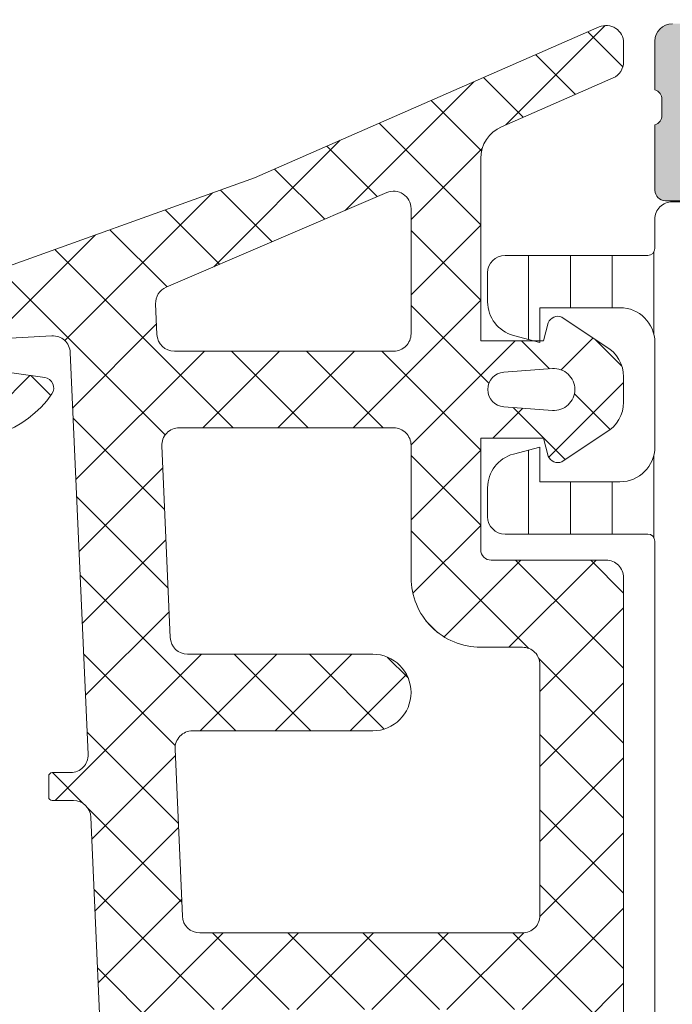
# Model space of a CAD drawing. Header units: millimetres. Extents: x 213386 to 506888, y 183055 to 450952.
# Tile 455 of 656: x 391993 to 392012, y 307921 to 307949. Entities that reach past the tile are written whole.
import ezdxf

# ---------------------------------------------------------------- set-up
doc = ezdxf.new("R2010")
doc.units = ezdxf.units.MM
doc.layers.add('FASÁDA DETAILNÍ', color=255, linetype='Continuous', lineweight=0)

msp = doc.modelspace()

# ---------------------------------------------------------------- hatches: boundary and pattern name
at = {"layer": 'FASÁDA DETAILNÍ'}
h = msp.add_hatch(color=256, dxfattribs=at)
edge = h.paths.add_edge_path()
edge.add_arc((391966.1488604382, 307959.4724513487), 0.5000674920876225, 90.00773245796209, 179.9922675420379)
edge.add_line((391965.6487929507, 307959.4725188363), (391965.6487929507, 307955.4725188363))
edge.add_arc((391966.1488604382, 307955.4725863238), 0.5000674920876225, 180.0077324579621, 269.9922675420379)
edge.add_line((391966.1487929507, 307954.9725188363), (391967.4488417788, 307954.9725188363))
edge.add_arc((391967.44880488, 307955.472555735), 0.5000369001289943, 270.0042279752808, 359.9957720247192)
edge.add_line((391967.9488417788, 307955.4725188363), (391967.9488417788, 307955.9725188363))
edge.add_line((391967.9488417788, 307955.9725188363), (391966.9488417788, 307955.9725188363))
edge.add_line((391966.9488417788, 307955.9725188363), (391966.9488417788, 307957.4725188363))
edge.add_arc((391967.9488048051, 307957.4725558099), 0.9999630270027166, 89.99788148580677, 180.0021185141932, ccw=False)
edge.add_line((391967.9488417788, 307958.4725188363), (391971.9488417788, 307958.4725188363))
edge.add_arc((391971.9487649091, 307957.4724419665), 1.000076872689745, 0.004403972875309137, 89.9955960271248, ccw=False)
edge.add_line((391972.9488417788, 307957.4725188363), (391972.9488417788, 307955.9725188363))
edge.add_line((391972.9488417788, 307955.9725188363), (391971.9488417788, 307955.9725188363))
edge.add_line((391971.9488417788, 307955.9725188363), (391971.9488417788, 307955.4725188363))
edge.add_arc((391972.448784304, 307955.4724613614), 0.4999425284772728, 179.9934131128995, 270.0065868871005)
edge.add_line((391972.4488417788, 307954.9725188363), (391975.2488295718, 307954.9725188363))
edge.add_arc((391975.2488295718, 307955.4725188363), 0.5, 270, 360)
edge.add_line((391975.7488295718, 307955.4725188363), (391975.7488295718, 307955.6725188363))
edge.add_arc((391975.2488295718, 307955.6725188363), 0.5, 0, 90)
edge.add_line((391975.2488295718, 307956.1725188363), (391974.7488295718, 307956.1725188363))
edge.add_arc((391974.7488646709, 307956.6725539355), 0.5000351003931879, 180.0040217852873, 269.99597821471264, ccw=False)
edge.add_line((391974.2488295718, 307956.6725188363), (391974.2488295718, 307957.4725218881))
edge.add_arc((391974.7488461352, 307957.4725053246), 0.5000165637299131, 90.00189796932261, 179.9981020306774, ccw=False)
edge.add_line((391974.7488295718, 307957.9725218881), (392006.0488234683, 307957.9725218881))
edge.add_line((392006.0488234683, 307957.9725218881), (392012.0872810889, 307957.540125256))
edge.add_arc((392012.0488250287, 307956.5409055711), 0.9999594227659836, 0, 87.79599713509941, ccw=False)
edge.add_line((392013.0487844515, 307956.5409055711), (392013.0487844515, 307949.8724533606))
edge.add_arc((392012.5487844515, 307949.8724533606), 0.5, -90, 0, ccw=False)
edge.add_line((392012.5487844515, 307949.3724533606), (392011.6487844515, 307949.3724533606))
edge.add_arc((392011.6487844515, 307948.8724533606), 0.5, 90, 180)
edge.add_line((392011.1487844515, 307948.8724533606), (392011.1487844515, 307947.4724518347))
edge.add_arc((392011.069948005, 307947.2049312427), 0.2788950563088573, -1.1645893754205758, 73.5801235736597, ccw=False)
edge.add_line((392011.3487854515, 307947.1992628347), (392011.3487854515, 307946.7456688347))
edge.add_arc((392011.0699173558, 307946.7400081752), 0.2789255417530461, -73.57540543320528, 1.1628700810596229, ccw=False)
edge.add_line((392011.1487844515, 307946.4724648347), (392011.1487844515, 307944.5924538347))
edge.add_arc((392011.4487844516, 307944.5924538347), 0.3000000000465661, 180, 269.9999999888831)
edge.add_line((392011.4487844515, 307944.2924538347), (392012.4287587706, 307944.2924538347))
edge.add_arc((392012.4287587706, 307944.5924538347), 0.2999999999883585, 270, 360)
edge.add_line((392012.7287587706, 307944.5924538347), (392012.7287587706, 307947.3524518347))
edge.add_arc((392012.8487587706, 307947.3524518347), 0.1199999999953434, 90, 180, ccw=False)
edge.add_line((392012.8487587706, 307947.4724518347), (392017.1487844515, 307947.4724518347))
edge.add_arc((392017.1487844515, 307946.9724518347), 0.5, 0, 90, ccw=False)
edge.add_line((392017.6487844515, 307946.9724518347), (392017.6487844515, 307946.2724518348))
edge.add_line((392017.6487844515, 307946.2724518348), (392016.2672889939, 307943.8796315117))
edge.add_arc((392016.3869042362, 307943.8105716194), 0.1381197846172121, 149.9999999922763, 270)
edge.add_line((392016.3869042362, 307943.6724518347), (392020.1487844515, 307943.6724518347))
edge.add_arc((392020.1487844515, 307941.6724518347), 2, 0, 90, ccw=False)
edge.add_line((392022.1487844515, 307941.6724518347), (392022.1487844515, 307941.104456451))
edge.add_arc((392022.6487844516, 307941.1044564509), 0.5000000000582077, 179.9999999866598, 214.4790717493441)
edge.add_arc((392026.3582830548, 307943.6519297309), 4.999999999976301, 214.4790717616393, 264.6507719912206)
edge.add_arc((392025.9106646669, 307938.8105784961), 0.1381197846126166, 262.2975624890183, 390.0000000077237)
edge.add_line((392026.0302799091, 307938.8796383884), (392024.6487844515, 307941.2724587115))
edge.add_line((392024.6487844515, 307941.2724587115), (392024.6487844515, 307941.9724587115))
edge.add_arc((392025.1487844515, 307941.9724587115), 0.5, 90, 180, ccw=False)
edge.add_line((392025.1487844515, 307942.4724587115), (392029.4488101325, 307942.4724587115))
edge.add_arc((392029.4488101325, 307942.3524587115), 0.1199999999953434, 0, 90.00000002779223, ccw=False)
edge.add_line((392029.5688101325, 307942.3524587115), (392029.5688101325, 307939.5924607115))
edge.add_arc((392029.8688101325, 307939.5924607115), 0.2999999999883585, 180, 270)
edge.add_line((392029.8688101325, 307939.2924607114), (392030.8487844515, 307939.2924607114))
edge.add_arc((392030.8487844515, 307939.5924607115), 0.3000000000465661, 270.0000000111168, 360)
edge.add_line((392031.1487844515, 307939.5924607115), (392031.1487844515, 307941.4724717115))
edge.add_arc((392031.2276515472, 307941.740015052), 0.2789255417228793, 178.8371299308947, 253.57540544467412, ccw=False)
edge.add_line((392030.9487834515, 307941.7456757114), (392030.9487834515, 307942.1992697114))
edge.add_arc((392031.2276208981, 307942.2049381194), 0.2788950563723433, 106.4198764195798, 181.1645893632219, ccw=False)
edge.add_line((392031.1487844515, 307942.4724587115), (392031.1487844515, 307945.4725171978))
edge.add_line((392031.1487844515, 307945.4725171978), (392030.4487120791, 307946.1726200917))
edge.add_line((392030.4487120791, 307946.1726200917), (392029.8487059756, 307946.1726200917))
edge.add_line((392029.8487059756, 307946.1726200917), (392029.8487059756, 307944.5726139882))
edge.add_arc((392029.3486965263, 307944.5726234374), 0.5000094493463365, 270.00108278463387, 359.9989172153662, ccw=False)
edge.add_line((392029.3487059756, 307944.0726139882), (392028.9532778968, 307944.0726139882))
edge.add_arc((392028.9532778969, 307944.5726139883), 0.5000000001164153, 254.9999999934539, 269.9999999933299, ccw=False)
edge.add_line((392028.8238683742, 307944.0896510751), (392027.3899816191, 307944.4738598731))
edge.add_arc((392027.6488006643, 307945.4397856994), 1.00000000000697, 180, 254.9999999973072, ccw=False)
edge.add_line((392026.6488006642, 307945.4397856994), (392026.6488006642, 307951.1726078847))
edge.add_line((392026.6488006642, 307951.1726078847), (392029.8487059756, 307951.1726078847))
edge.add_line((392029.8487059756, 307951.1726078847), (392029.8487059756, 307950.3726200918))
edge.add_line((392029.8487059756, 307950.3726200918), (392030.4487120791, 307950.3726200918))
edge.add_line((392030.4487120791, 307950.3726200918), (392031.1486937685, 307951.5850529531))
edge.add_line((392031.1486937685, 307951.5850529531), (392031.1486937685, 307952.6726078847))
edge.add_line((392031.1486937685, 307952.6726078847), (392016.1487844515, 307952.6726078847))
edge.add_arc((392016.1487844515, 307953.1726078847), 0.5, 180, 270, ccw=False)
edge.add_line((392015.6487844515, 307953.1726078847), (392015.6487844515, 307958.9725188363))
edge.add_arc((392014.6487844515, 307958.9725188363), 1, 0, 90)
edge.add_line((392014.6487844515, 307959.9725188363), (391966.1487929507, 307959.9725188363))
edge = h.paths.add_edge_path(flags=16)
edge.add_line((392025.0488006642, 307950.3726200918), (392025.0488006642, 307945.9726200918))
edge.add_arc((392024.5488006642, 307945.9726200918), 0.5, -90, 0, ccw=False)
edge.add_line((392024.5488006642, 307945.4726200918), (392020.1488006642, 307945.4726200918))
edge.add_arc((392020.1488006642, 307945.9726200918), 0.5, 180, 270, ccw=False)
edge.add_line((392019.6488006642, 307945.9726200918), (392019.6488006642, 307950.3726200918))
edge.add_arc((392020.1488006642, 307950.3726200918), 0.5, 90, 180, ccw=False)
edge.add_line((392020.1488006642, 307950.8726200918), (392024.5488006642, 307950.8726200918))
edge.add_arc((392024.5488006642, 307950.3726200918), 0.5, 0, 90, ccw=False)
h = msp.add_hatch(dxfattribs=at)
h.set_pattern_fill('ANSI37', color=256, scale=0.48, angle=270, style=0)
h.set_pattern_definition([(315, (392006.1487929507, 307934.9725188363), (1.077630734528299, 1.077630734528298), []), (44.99999999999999, (392006.1487929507, 307934.9725188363), (-1.077630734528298, 1.077630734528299), [])])
edge = h.paths.add_edge_path(flags=16)
edge.add_line((392006.8130869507, 307938.3737958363), (392008.2059409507, 307938.2740518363))
edge.add_arc((392008.2487984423, 307938.8725187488), 0.5999995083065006, 265.9039194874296, 360.0000083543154)
edge.add_arc((392008.2487984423, 307938.8725189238), 0.5999995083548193, 359.9999916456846, 454.0960805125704)
edge.add_line((392008.2059409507, 307939.4709858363), (392006.8130869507, 307939.3712418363))
edge.add_arc((392006.8488014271, 307938.8725188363), 0.5000001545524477, 94.09606439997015, 265.9039356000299)
edge = h.paths.add_edge_path(flags=16)
edge.add_arc((392003.6487933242, 307940.4725154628), 0.4999996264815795, 269.9999571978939, 360.0000428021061)
edge.add_line((392004.1487929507, 307940.4725158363), (392004.1487929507, 307944.0662008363))
edge.add_arc((392003.6487926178, 307944.0662008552), 0.5000003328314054, 359.9999978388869, 473.2180266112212)
edge.add_line((392003.4516769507, 307944.5257068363), (391997.1205749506, 307941.8098288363))
edge.add_arc((391997.3176908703, 307941.3503234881), 0.4999998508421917, 113.2180817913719, 182.5001106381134)
edge.add_line((391996.8181669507, 307941.3285128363), (391996.8564929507, 307940.4507058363))
edge.add_arc((391997.3560165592, 307940.4725153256), 0.4999994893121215, 182.499979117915, 270.0000448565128)
edge.add_line((391997.3560169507, 307939.9725158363), (392003.6487929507, 307939.9725158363))
edge = h.paths.add_edge_path(flags=16)
edge.add_line((391998.2406309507, 307914.9185968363), (392007.1374839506, 307910.7699268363))
edge.add_arc((392007.3487930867, 307911.2230805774), 0.4999998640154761, 244.9999920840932, 360.0000296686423)
edge.add_line((392007.8487929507, 307911.2230808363), (392007.8487929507, 307920.5725158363))
edge.add_arc((392007.3487933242, 307920.5725162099), 0.4999996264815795, 359.9999571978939, 450.0000428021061)
edge.add_line((392007.3487929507, 307921.0725158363), (391998.2248699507, 307921.0725158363))
edge.add_arc((391998.224870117, 307920.5725157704), 0.5000000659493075, 90.00001906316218, 182.5000272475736)
edge.add_line((391997.7253459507, 307920.5507058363), (391997.9524159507, 307915.3499418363))
edge.add_arc((391998.4519413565, 307915.3717515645), 0.5000012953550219, 182.4999974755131, 244.9999080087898)
edge = h.paths.add_edge_path(flags=16)
edge.add_arc((392007.3487933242, 307923.7725154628), 0.4999996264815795, 269.9999571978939, 360.0000428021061)
edge.add_line((392007.8487929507, 307923.7725158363), (392007.8487929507, 307930.9725158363))
edge.add_arc((392007.3487933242, 307930.9725162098), 0.4999996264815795, 359.9999571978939, 450.0000428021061)
edge.add_line((392007.3487929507, 307931.4725158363), (392006.1487929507, 307931.4725158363))
edge.add_arc((392006.1487914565, 307933.4725143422), 1.99999850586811, 179.9999571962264, 270.0000428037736, ccw=False)
edge.add_line((392004.1487929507, 307933.4725158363), (392004.1487929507, 307937.2725158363))
edge.add_arc((392003.6487933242, 307937.2725162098), 0.4999996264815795, 359.9999571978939, 450.0000428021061)
edge.add_line((392003.6487929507, 307937.7725158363), (391997.4957319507, 307937.7725158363))
edge.add_arc((391997.495732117, 307937.2725157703), 0.5000000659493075, 90.00001905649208, 182.5000272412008)
edge.add_line((391996.9962079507, 307937.2507058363), (391997.2363429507, 307931.7507058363))
edge.add_arc((391997.7358665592, 307931.7725153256), 0.4999994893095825, 182.4999791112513, 270.0000448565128)
edge.add_line((391997.7358669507, 307931.2725158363), (392003.0487929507, 307931.2725158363))
edge.add_arc((392003.0487929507, 307930.1725158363), 1.099999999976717, -90, 90, ccw=False)
edge.add_line((392003.0487929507, 307929.0725158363), (391997.8755819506, 307929.0725158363))
edge.add_arc((391997.875582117, 307928.5725157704), 0.5000000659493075, 90.00001906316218, 182.5000272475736)
edge.add_line((391997.3760579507, 307928.5507058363), (391997.5856309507, 307923.7507058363))
edge.add_arc((391998.0851545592, 307923.7725153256), 0.4999994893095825, 182.4999791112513, 270.0000448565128)
edge.add_line((391998.0851549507, 307923.2725158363), (392007.3487929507, 307923.2725158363))
edge = h.paths.add_edge_path()
edge.add_line((392005.9623359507, 307908.5594628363), (391997.1744699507, 307912.6573118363))
edge.add_ellipse((391998.4423274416, 307915.3762372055), major_axis=(-3.000002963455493, 0), ratio=1, start_angle=2.5000588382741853, end_angle=64.99996937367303, ccw=False)
edge.add_line((391995.4451799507, 307915.2453758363), (391995.4168459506, 307915.8943258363))
edge.add_ellipse((391994.9173223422, 307915.872516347), major_axis=(-0.4999994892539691, 0), ratio=1, start_angle=182.499979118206, end_angle=270.0000448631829)
edge.add_line((391994.9173219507, 307916.3725158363), (391993.9487929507, 307916.3725158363))
edge.add_ellipse((391993.948792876, 307916.4725157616), major_axis=(-0.09999992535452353, 0), ratio=1, start_angle=-4.278876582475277e-05, end_angle=90.00004278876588, ccw=False)
edge.add_line((391993.8487929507, 307916.4725158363), (391993.8487929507, 307917.0725158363))
edge.add_ellipse((391993.948792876, 307917.072515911), major_axis=(-0.09999992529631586, 0), ratio=1, start_angle=-90.00004278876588, end_angle=4.278876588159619e-05, ccw=False)
edge.add_line((391993.9487929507, 307917.1725158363), (391994.8518309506, 307917.1725158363))
edge.add_ellipse((391994.8518307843, 307917.6725159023), major_axis=(-0.5000000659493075, 0), ratio=1, start_angle=90.00001905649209, end_angle=182.5000272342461)
edge.add_line((391995.3513549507, 307917.6943258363), (391994.9575169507, 307926.5946198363))
edge.add_ellipse((391994.4580056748, 307926.5725157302), major_axis=(-0.5000001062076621, 0), ratio=1, start_angle=182.5337692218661, end_angle=270.0000829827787)
edge.add_line((391994.4580049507, 307927.0725158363), (391993.8487929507, 307927.0725158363))
edge.add_ellipse((391993.848792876, 307927.1725157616), major_axis=(-0.09999992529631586, 0), ratio=1, start_angle=-4.278876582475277e-05, end_angle=90.00004278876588, ccw=False)
edge.add_line((391993.7487929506, 307927.1725158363), (391993.7487929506, 307927.7725158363))
edge.add_ellipse((391993.848792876, 307927.772515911), major_axis=(-0.09999992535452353, 0), ratio=1, start_angle=-90.00004278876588, end_angle=4.278876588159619e-05, ccw=False)
edge.add_line((391993.8487929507, 307927.8725158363), (391994.3783549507, 307927.8725158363))
edge.add_ellipse((391994.3783552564, 307928.3725163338), major_axis=(-0.5000004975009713, 0), ratio=1, start_angle=89.99996496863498, end_angle=182.533698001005)
edge.add_line((391994.8778669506, 307928.3946198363), (391994.3672109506, 307939.9348448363))
edge.add_ellipse((391993.86768635, 307939.9130353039), major_axis=(-0.50000048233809, 0), ratio=1, start_angle=182.4999790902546, end_angle=273.2170573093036)
edge.add_line((391993.8396269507, 307940.4122478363), (391988.7058839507, 307940.1236848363))
edge.add_ellipse((391988.8214393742, 307939.7132668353), major_axis=(-0.4263754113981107, 0), ratio=1, start_angle=-74.27514553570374, end_angle=69.24102762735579)
edge.add_line((391988.6703159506, 307939.3145718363), (391988.9029189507, 307939.3158118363))
edge.add_line((391988.9029189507, 307939.3158118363), (391990.7854979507, 307939.6139498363))
edge.add_line((391990.7854979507, 307939.6139498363), (391993.6347829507, 307939.2135238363))
edge.add_ellipse((391993.5930323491, 307938.9164432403), major_axis=(-0.2999999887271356, 0), ratio=1, start_angle=145.4022536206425, end_angle=262.0002559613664, ccw=False)
edge.add_ellipse((391991.3704612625, 307940.4495566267), major_axis=(-3.000047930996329, 0), ratio=1, start_angle=71.99157542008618, end_angle=145.4023587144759, ccw=False)
edge.add_line((391990.4429759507, 307937.5964778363), (391988.1880849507, 307938.2300538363))
edge.add_ellipse((391988.3490144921, 307939.0052663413), major_axis=(-0.791740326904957, 0), ratio=1, start_angle=6.798346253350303, end_angle=78.27231020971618, ccw=False)
edge.add_line((391987.5628409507, 307938.9115438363), (391987.5616199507, 307939.9697538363))
edge.add_ellipse((391988.7407061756, 307939.8406295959), major_axis=(-1.18613548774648, 0), ratio=1, start_angle=288.6555764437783, end_angle=353.75032184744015, ccw=False)
edge.add_line((391988.3612869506, 307940.9644438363), (391991.6026269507, 307942.0587768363))
edge.add_line((391991.6026269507, 307942.0587768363), (391999.6524219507, 307944.9485548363))
edge.add_line((391999.6524219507, 307944.9485548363), (392009.5502989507, 307949.2813638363))
edge.add_ellipse((392009.7485690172, 307948.8223548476), major_axis=(-0.5000002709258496, 0), ratio=1, start_angle=180.066576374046, end_angle=293.36204947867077, ccw=False)
edge.add_line((392010.2485689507, 307948.8229358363), (392010.2492039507, 307948.2762348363))
edge.add_ellipse((392009.7492038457, 307948.2756545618), major_axis=(-0.5000004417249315, 0), ratio=1, start_angle=113.9208245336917, end_angle=180.0664945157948, ccw=False)
edge.add_line((392009.9519409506, 307947.8186008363), (392006.7479379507, 307946.4168448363))
edge.add_ellipse((392007.1487922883, 307945.500703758), major_axis=(-0.9999993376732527, 0), ratio=1, start_angle=-66.36838527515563, end_angle=5.281060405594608e-05)
edge.add_line((392006.1487929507, 307945.5007028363), (392006.1487929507, 307940.2727608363))
edge.add_line((392006.1487929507, 307940.2727608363), (392007.9482719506, 307940.2727518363))
edge.add_line((392007.9482719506, 307940.2727518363), (392008.0862139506, 307940.7875528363))
edge.add_ellipse((392008.3633679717, 307940.672787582), major_axis=(-0.2999756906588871, 0), ratio=1, start_angle=247.4964332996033, end_angle=337.5062997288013, ccw=False)
edge.add_line((392008.4781809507, 307940.9499218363), (392009.7483079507, 307940.1007548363))
edge.add_ellipse((392009.248587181, 307939.234890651), major_axis=(-0.9997207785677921, 0), ratio=1, start_angle=179.992388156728, end_angle=240.0092393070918, ccw=False)
edge.add_line((392010.2483079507, 307939.2347578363), (392010.2482769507, 307938.5103968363))
edge.add_ellipse((392009.2485391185, 307938.5106048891), major_axis=(-0.9997378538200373, 0), ratio=1, start_angle=119.9913249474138, end_angle=179.9880763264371, ccw=False)
edge.add_line((392009.7482769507, 307937.6447308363), (392008.4781809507, 307936.7955638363))
edge.add_ellipse((392008.3633690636, 307937.0727113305), major_axis=(-0.2999875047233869, 0), ratio=1, start_angle=22.498603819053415, end_angle=112.502406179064, ccw=False)
edge.add_line((392008.0862139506, 307936.9579178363), (392007.9482419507, 307937.4727338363))
edge.add_line((392007.9482419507, 307937.4727338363), (392006.1487929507, 307937.4727418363))
edge.add_line((392006.1487929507, 307937.4727418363), (392006.1487929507, 307934.2725148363))
edge.add_ellipse((392006.4487927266, 307934.2725146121), major_axis=(-0.2999997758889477, 0), ratio=1, start_angle=-4.281099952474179e-05, end_angle=90.00004279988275)
edge.add_line((392006.4487929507, 307933.9725148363), (392009.7487889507, 307933.9725148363))
edge.add_ellipse((392009.7487893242, 307933.4725152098), major_axis=(-0.4999996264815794, 0), ratio=1, start_angle=179.9999571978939, end_angle=270.0000428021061, ccw=False)
edge.add_line((392010.2487889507, 307933.4725148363), (392010.2487889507, 307906.5748928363))
edge.add_line((392010.2487889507, 307906.5748928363), (392008.6983969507, 307905.6797748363))
edge.add_ellipse((392008.4483968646, 307906.1127873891), major_axis=(-0.4999999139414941, 0), ratio=1, start_angle=6.335268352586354e-05, end_angle=120.00001707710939, ccw=False)
edge.add_line((392007.9483969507, 307906.1127868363), (392006.2510259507, 307906.1127868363))
edge.add_line((392006.2510259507, 307906.1127868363), (392006.2510259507, 307908.1063088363))
edge.add_ellipse((392005.7510256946, 307908.1063091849), major_axis=(-0.5000002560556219, 0), ratio=1, start_angle=179.9999600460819, end_angle=244.9998714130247)
h = msp.add_hatch(dxfattribs=at)
h.set_pattern_fill('ANSI37', color=256, scale=0.48, angle=270, style=0)
h.set_pattern_definition([(315, (392006.1487931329, 307934.9725188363), (1.077630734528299, 1.077630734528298), []), (44.99999999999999, (392006.1487931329, 307934.9725188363), (-1.077630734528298, 1.077630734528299), [])])
edge = h.paths.add_edge_path(flags=16)
edge.add_line((392006.8130871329, 307938.3737958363), (392008.2059411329, 307938.2740518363))
edge.add_arc((392008.2487986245, 307938.8725187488), 0.5999995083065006, 265.9039194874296, 360.0000083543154)
edge.add_arc((392008.2487986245, 307938.8725189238), 0.5999995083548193, 359.9999916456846, 454.0960805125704)
edge.add_line((392008.2059411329, 307939.4709858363), (392006.8130871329, 307939.3712418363))
edge.add_arc((392006.8488016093, 307938.8725188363), 0.5000001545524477, 94.09606439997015, 265.9039356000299)
edge = h.paths.add_edge_path(flags=16)
edge.add_arc((392003.6487935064, 307940.4725154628), 0.4999996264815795, 269.9999571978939, 360.0000428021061)
edge.add_line((392004.1487931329, 307940.4725158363), (392004.1487931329, 307944.0662008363))
edge.add_arc((392003.6487928, 307944.0662008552), 0.5000003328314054, 359.9999978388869, 473.2180266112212)
edge.add_line((392003.4516771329, 307944.5257068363), (391997.1205751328, 307941.8098288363))
edge.add_arc((391997.3176910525, 307941.3503234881), 0.4999998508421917, 113.2180817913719, 182.5001106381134)
edge.add_line((391996.8181671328, 307941.3285128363), (391996.8564931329, 307940.4507058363))
edge.add_arc((391997.3560167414, 307940.4725153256), 0.4999994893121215, 182.499979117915, 270.0000448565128)
edge.add_line((391997.3560171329, 307939.9725158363), (392003.6487931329, 307939.9725158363))
edge = h.paths.add_edge_path(flags=16)
edge.add_line((391998.2406311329, 307914.9185968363), (392007.1374841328, 307910.7699268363))
edge.add_arc((392007.3487932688, 307911.2230805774), 0.4999998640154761, 244.9999920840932, 360.0000296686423)
edge.add_line((392007.8487931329, 307911.2230808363), (392007.8487931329, 307920.5725158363))
edge.add_arc((392007.3487935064, 307920.5725162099), 0.4999996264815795, 359.9999571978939, 450.0000428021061)
edge.add_line((392007.3487931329, 307921.0725158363), (391998.2248701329, 307921.0725158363))
edge.add_arc((391998.2248702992, 307920.5725157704), 0.5000000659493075, 90.00001906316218, 182.5000272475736)
edge.add_line((391997.7253461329, 307920.5507058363), (391997.9524161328, 307915.3499418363))
edge.add_arc((391998.4519415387, 307915.3717515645), 0.5000012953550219, 182.4999974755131, 244.9999080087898)
edge = h.paths.add_edge_path(flags=16)
edge.add_arc((392007.3487935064, 307923.7725154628), 0.4999996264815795, 269.9999571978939, 360.0000428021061)
edge.add_line((392007.8487931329, 307923.7725158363), (392007.8487931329, 307930.9725158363))
edge.add_arc((392007.3487935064, 307930.9725162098), 0.4999996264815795, 359.9999571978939, 450.0000428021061)
edge.add_line((392007.3487931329, 307931.4725158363), (392006.1487931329, 307931.4725158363))
edge.add_arc((392006.1487916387, 307933.4725143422), 1.99999850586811, 179.9999571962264, 270.0000428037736, ccw=False)
edge.add_line((392004.1487931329, 307933.4725158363), (392004.1487931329, 307937.2725158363))
edge.add_arc((392003.6487935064, 307937.2725162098), 0.4999996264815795, 359.9999571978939, 450.0000428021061)
edge.add_line((392003.6487931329, 307937.7725158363), (391997.4957321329, 307937.7725158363))
edge.add_arc((391997.4957322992, 307937.2725157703), 0.5000000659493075, 90.00001905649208, 182.5000272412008)
edge.add_line((391996.9962081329, 307937.2507058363), (391997.2363431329, 307931.7507058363))
edge.add_arc((391997.7358667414, 307931.7725153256), 0.4999994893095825, 182.4999791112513, 270.0000448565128)
edge.add_line((391997.7358671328, 307931.2725158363), (392003.0487931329, 307931.2725158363))
edge.add_arc((392003.0487931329, 307930.1725158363), 1.099999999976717, -90, 90, ccw=False)
edge.add_line((392003.0487931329, 307929.0725158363), (391997.8755821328, 307929.0725158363))
edge.add_arc((391997.8755822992, 307928.5725157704), 0.5000000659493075, 90.00001906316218, 182.5000272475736)
edge.add_line((391997.3760581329, 307928.5507058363), (391997.5856311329, 307923.7507058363))
edge.add_arc((391998.0851547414, 307923.7725153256), 0.4999994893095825, 182.4999791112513, 270.0000448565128)
edge.add_line((391998.0851551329, 307923.2725158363), (392007.3487931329, 307923.2725158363))
edge = h.paths.add_edge_path()
edge.add_line((392005.9623361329, 307908.5594628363), (391997.1744701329, 307912.6573118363))
edge.add_ellipse((391998.4423276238, 307915.3762372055), major_axis=(-3.000002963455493, 0), ratio=1, start_angle=2.5000588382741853, end_angle=64.99996937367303, ccw=False)
edge.add_line((391995.4451801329, 307915.2453758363), (391995.4168461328, 307915.8943258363))
edge.add_ellipse((391994.9173225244, 307915.872516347), major_axis=(-0.4999994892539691, 0), ratio=1, start_angle=182.499979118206, end_angle=270.0000448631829)
edge.add_line((391994.9173221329, 307916.3725158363), (391993.9487931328, 307916.3725158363))
edge.add_ellipse((391993.9487930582, 307916.4725157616), major_axis=(-0.09999992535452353, 0), ratio=1, start_angle=-4.278876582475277e-05, end_angle=90.00004278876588, ccw=False)
edge.add_line((391993.8487931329, 307916.4725158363), (391993.8487931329, 307917.0725158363))
edge.add_ellipse((391993.9487930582, 307917.072515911), major_axis=(-0.09999992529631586, 0), ratio=1, start_angle=-90.00004278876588, end_angle=4.278876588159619e-05, ccw=False)
edge.add_line((391993.9487931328, 307917.1725158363), (391994.8518311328, 307917.1725158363))
edge.add_ellipse((391994.8518309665, 307917.6725159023), major_axis=(-0.5000000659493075, 0), ratio=1, start_angle=90.00001905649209, end_angle=182.5000272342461)
edge.add_line((391995.3513551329, 307917.6943258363), (391994.9575171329, 307926.5946198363))
edge.add_ellipse((391994.458005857, 307926.5725157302), major_axis=(-0.5000001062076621, 0), ratio=1, start_angle=182.5337692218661, end_angle=270.0000829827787)
edge.add_line((391994.4580051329, 307927.0725158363), (391993.8487931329, 307927.0725158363))
edge.add_ellipse((391993.8487930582, 307927.1725157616), major_axis=(-0.09999992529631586, 0), ratio=1, start_angle=-4.278876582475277e-05, end_angle=90.00004278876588, ccw=False)
edge.add_line((391993.7487931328, 307927.1725158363), (391993.7487931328, 307927.7725158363))
edge.add_ellipse((391993.8487930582, 307927.772515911), major_axis=(-0.09999992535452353, 0), ratio=1, start_angle=-90.00004278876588, end_angle=4.278876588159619e-05, ccw=False)
edge.add_line((391993.8487931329, 307927.8725158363), (391994.3783551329, 307927.8725158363))
edge.add_ellipse((391994.3783554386, 307928.3725163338), major_axis=(-0.5000004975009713, 0), ratio=1, start_angle=89.99996496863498, end_angle=182.533698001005)
edge.add_line((391994.8778671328, 307928.3946198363), (391994.3672111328, 307939.9348448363))
edge.add_ellipse((391993.8676865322, 307939.9130353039), major_axis=(-0.50000048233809, 0), ratio=1, start_angle=182.4999790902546, end_angle=273.2170573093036)
edge.add_line((391993.8396271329, 307940.4122478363), (391988.7058841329, 307940.1236848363))
edge.add_ellipse((391988.8214395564, 307939.7132668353), major_axis=(-0.4263754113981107, 0), ratio=1, start_angle=-74.27514553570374, end_angle=69.24102762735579)
edge.add_line((391988.6703161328, 307939.3145718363), (391988.9029191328, 307939.3158118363))
edge.add_line((391988.9029191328, 307939.3158118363), (391990.7854981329, 307939.6139498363))
edge.add_line((391990.7854981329, 307939.6139498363), (391993.6347831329, 307939.2135238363))
edge.add_ellipse((391993.5930325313, 307938.9164432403), major_axis=(-0.2999999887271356, 0), ratio=1, start_angle=145.4022536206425, end_angle=262.0002559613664, ccw=False)
edge.add_ellipse((391991.3704614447, 307940.4495566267), major_axis=(-3.000047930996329, 0), ratio=1, start_angle=71.99157542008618, end_angle=145.4023587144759, ccw=False)
edge.add_line((391990.4429761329, 307937.5964778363), (391988.1880851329, 307938.2300538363))
edge.add_ellipse((391988.3490146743, 307939.0052663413), major_axis=(-0.791740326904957, 0), ratio=1, start_angle=6.798346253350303, end_angle=78.27231020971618, ccw=False)
edge.add_line((391987.5628411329, 307938.9115438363), (391987.5616201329, 307939.9697538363))
edge.add_ellipse((391988.7407063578, 307939.8406295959), major_axis=(-1.18613548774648, 0), ratio=1, start_angle=288.6555764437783, end_angle=353.75032184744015, ccw=False)
edge.add_line((391988.3612871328, 307940.9644438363), (391991.6026271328, 307942.0587768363))
edge.add_line((391991.6026271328, 307942.0587768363), (391999.6524221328, 307944.9485548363))
edge.add_line((391999.6524221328, 307944.9485548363), (392009.5502991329, 307949.2813638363))
edge.add_ellipse((392009.7485691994, 307948.8223548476), major_axis=(-0.5000002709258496, 0), ratio=1, start_angle=180.066576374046, end_angle=293.36204947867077, ccw=False)
edge.add_line((392010.2485691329, 307948.8229358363), (392010.2492041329, 307948.2762348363))
edge.add_ellipse((392009.7492040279, 307948.2756545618), major_axis=(-0.5000004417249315, 0), ratio=1, start_angle=113.9208245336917, end_angle=180.0664945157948, ccw=False)
edge.add_line((392009.9519411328, 307947.8186008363), (392006.7479381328, 307946.4168448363))
edge.add_ellipse((392007.1487924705, 307945.500703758), major_axis=(-0.9999993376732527, 0), ratio=1, start_angle=-66.36838527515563, end_angle=5.281060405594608e-05)
edge.add_line((392006.1487931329, 307945.5007028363), (392006.1487931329, 307940.2727608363))
edge.add_line((392006.1487931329, 307940.2727608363), (392007.9482721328, 307940.2727518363))
edge.add_line((392007.9482721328, 307940.2727518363), (392008.0862141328, 307940.7875528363))
edge.add_ellipse((392008.3633681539, 307940.672787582), major_axis=(-0.2999756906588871, 0), ratio=1, start_angle=247.4964332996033, end_angle=337.5062997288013, ccw=False)
edge.add_line((392008.4781811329, 307940.9499218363), (392009.7483081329, 307940.1007548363))
edge.add_ellipse((392009.2485873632, 307939.234890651), major_axis=(-0.9997207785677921, 0), ratio=1, start_angle=179.992388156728, end_angle=240.0092393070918, ccw=False)
edge.add_line((392010.2483081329, 307939.2347578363), (392010.2482771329, 307938.5103968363))
edge.add_ellipse((392009.2485393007, 307938.5106048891), major_axis=(-0.9997378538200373, 0), ratio=1, start_angle=119.9913249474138, end_angle=179.9880763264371, ccw=False)
edge.add_line((392009.7482771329, 307937.6447308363), (392008.4781811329, 307936.7955638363))
edge.add_ellipse((392008.3633692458, 307937.0727113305), major_axis=(-0.2999875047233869, 0), ratio=1, start_angle=22.498603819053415, end_angle=112.502406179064, ccw=False)
edge.add_line((392008.0862141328, 307936.9579178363), (392007.9482421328, 307937.4727338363))
edge.add_line((392007.9482421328, 307937.4727338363), (392006.1487931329, 307937.4727418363))
edge.add_line((392006.1487931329, 307937.4727418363), (392006.1487931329, 307934.2725148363))
edge.add_ellipse((392006.4487929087, 307934.2725146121), major_axis=(-0.2999997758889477, 0), ratio=1, start_angle=-4.281099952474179e-05, end_angle=90.00004279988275)
edge.add_line((392006.4487931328, 307933.9725148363), (392009.7487891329, 307933.9725148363))
edge.add_ellipse((392009.7487895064, 307933.4725152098), major_axis=(-0.4999996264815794, 0), ratio=1, start_angle=179.9999571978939, end_angle=270.0000428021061, ccw=False)
edge.add_line((392010.2487891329, 307933.4725148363), (392010.2487891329, 307906.5748928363))
edge.add_line((392010.2487891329, 307906.5748928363), (392008.6983971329, 307905.6797748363))
edge.add_ellipse((392008.4483970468, 307906.1127873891), major_axis=(-0.4999999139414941, 0), ratio=1, start_angle=6.335268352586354e-05, end_angle=120.00001707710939, ccw=False)
edge.add_line((392007.9483971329, 307906.1127868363), (392006.2510261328, 307906.1127868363))
edge.add_line((392006.2510261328, 307906.1127868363), (392006.2510261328, 307908.1063088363))
edge.add_ellipse((392005.7510258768, 307908.1063091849), major_axis=(-0.5000002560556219, 0), ratio=1, start_angle=179.9999600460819, end_angle=244.9998714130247)
h = msp.add_hatch(dxfattribs=at)
h.set_pattern_fill('LINIE', color=256, scale=1.2, angle=90, style=0)
h.set_pattern_definition([(90, (397979.9212210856, 283047.5297934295), (-1.2, 7.347638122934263e-17), [])])
edge = h.paths.add_edge_path()
edge.add_arc((392012.4579826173, 307944.5624355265), 0.2999999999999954, -89.99792470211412, 0.0020752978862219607, ccw=False)
edge.add_line((392012.4579934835, 307944.2624355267), (392011.6476621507, 307944.2624069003))
edge.add_arc((392011.647677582, 307943.7624095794), 0.4999973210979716, 90.00176831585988, 180.0023822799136)
edge.add_line((392011.1476802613, 307943.7623887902), (392011.1463597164, 307942.9213165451))
edge.add_arc((392010.9463597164, 307942.921316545), 0.1999999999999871, -89.99999999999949, 5.115907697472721e-13, ccw=False)
edge.add_line((392010.9463597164, 307942.721316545), (392006.8463597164, 307942.721316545))
edge.add_arc((392006.8463597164, 307942.221316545), 0.5000000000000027, 89.99999999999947, 179.9999999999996)
edge.add_line((392006.3463597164, 307942.221316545), (392006.3463597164, 307941.3905673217))
edge.add_arc((392007.3463597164, 307941.3905673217), 0.9999999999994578, 180.0000000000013, 254.9999999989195)
edge.add_line((392007.0875406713, 307940.4246414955), (392007.8463597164, 307940.2213165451))
edge.add_line((392007.8463597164, 307940.221316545), (392007.8463597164, 307941.221316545))
edge.add_line((392007.8463597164, 307941.221316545), (392010.1463597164, 307941.221316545))
edge.add_arc((392010.1446504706, 307940.2171900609), 1.004127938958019, 0.23408772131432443, 89.90246998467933, ccw=False)
edge.add_line((392011.1487700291, 307940.221292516), (392011.1487700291, 307937.2214141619))
edge.add_arc((392010.1446506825, 307937.2254425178), 1.004127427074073, 270.09751797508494, 359.7701403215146, ccw=False)
edge.add_line((392010.1463597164, 307936.221316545), (392007.8463597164, 307936.221316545))
edge.add_line((392007.8463597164, 307936.221316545), (392007.8463597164, 307937.221316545))
edge.add_line((392007.8463597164, 307937.221316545), (392007.0875406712, 307937.0179915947))
edge.add_arc((392007.3463597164, 307936.0520657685), 1.000000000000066, 105.0000000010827, 179.9999999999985)
edge.add_line((392006.3463597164, 307936.0520657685), (392006.3463597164, 307935.221316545))
edge.add_arc((392006.8463597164, 307935.221316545), 0.4999999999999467, 180, 270)
edge.add_line((392006.8463597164, 307934.721316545), (392010.9463597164, 307934.721316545))
edge.add_arc((392010.9446311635, 307934.5171434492), 0.2041804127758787, 1.1558689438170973, 89.51493893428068, ccw=False)
edge.add_line((392011.1487700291, 307934.521262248), (392011.1487929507, 307908.6798954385))
edge.add_arc((392011.6487902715, 307908.6799108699), 0.4999973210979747, 180.0017683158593, 270.002382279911)
edge.add_line((392011.6488110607, 307908.1799135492), (392012.4591423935, 307908.1799421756))
edge.add_arc((392012.4591532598, 307907.8799421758), 0.299999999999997, 0.0020752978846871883, 90.00207529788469, ccw=False)
edge.add_line((392012.7591532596, 307907.8799530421), (392012.758908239, 307905.4799546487))
edge.add_arc((392013.2589042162, 307905.4799701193), 0.499995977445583, 180.0017728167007, 270.0023777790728)
edge.add_line((392013.2589249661, 307904.9799741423), (392016.7354664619, 307904.9801007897))
edge.add_arc((392016.593119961, 307905.9699137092), 0.99999607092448, 278.1836833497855, 392.7290913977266)
edge.add_line((392017.4343530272, 307906.510579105), (392016.1158005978, 307908.7941881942))
edge.add_arc((392016.548804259, 307909.0442038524), 0.5000000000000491, 180.0021352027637, 210.0020718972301, ccw=False)
edge.add_line((392016.0488042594, 307909.0441852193), (392016.047717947, 307943.3984539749))
edge.add_arc((392016.5477179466, 307943.3984715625), 0.5000000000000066, 150.0020786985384, 180.0020153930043, ccw=False)
edge.add_line((392016.114696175, 307943.6484558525), (392017.4330831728, 307945.9321604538))
edge.add_arc((392016.5918109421, 307946.4727649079), 0.9999960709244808, 327.2750591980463, 441.8204672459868)
edge.add_line((392016.734085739, 307947.4625881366), (392013.2575442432, 307947.4624614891))
edge.add_arc((392013.2575597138, 307946.9624655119), 0.4999959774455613, 90.0017728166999, 180.0023777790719)
edge.add_line((392012.7575637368, 307946.9624447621), (392012.757982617, 307944.5624463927))
edge = h.paths.add_edge_path(flags=16)
edge.add_line((392012.9482582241, 307920.3713227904), (392014.2482523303, 307920.3713227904))
edge.add_arc((392014.2482559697, 307919.8713264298), 0.4999963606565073, -0.00041704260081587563, 90.0004170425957, ccw=False)
edge.add_line((392014.7482523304, 307919.8713227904), (392014.7482523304, 307911.0213288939))
edge.add_arc((392014.2482559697, 307911.0213252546), 0.4999963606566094, -90.00041704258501, 0.0004170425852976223, ccw=False)
edge.add_line((392014.2482523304, 307910.521328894), (392012.9482582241, 307910.521328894))
edge.add_arc((392012.9482416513, 307911.0213288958), 0.5000000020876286, 180.0000002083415, 270.0018991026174, ccw=False)
edge.add_line((392012.4482416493, 307911.021328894), (392012.4482416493, 307919.8713227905))
edge.add_arc((392012.9482416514, 307919.8713227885), 0.5000000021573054, 89.99810091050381, 179.9999997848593, ccw=False)
edge = h.paths.add_edge_path(flags=16)
edge.add_arc((392012.9482416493, 307930.5713288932), 0.4999999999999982, 89.99999999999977, 180.000000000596, ccw=False)
edge.add_line((392012.9482416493, 307931.0713288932), (392014.2482523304, 307931.0713288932))
edge.add_arc((392014.2482523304, 307930.5713288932), 0.4999999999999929, -5.965148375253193e-10, 89.99999999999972, ccw=False)
edge.add_line((392014.7482523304, 307930.5713288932), (392014.7482523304, 307921.8713227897))
edge.add_arc((392014.2482523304, 307921.8713227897), 0.5000000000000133, 270.0000000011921, 359.99999999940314, ccw=False)
edge.add_line((392014.2482523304, 307921.3713227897), (392012.9482416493, 307921.3713227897))
edge.add_arc((392012.9482416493, 307921.8713227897), 0.5000000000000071, 180.0000000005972, 270.0000000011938, ccw=False)
edge.add_line((392012.4482416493, 307921.8713227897), (392012.4482416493, 307930.5713288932))
edge = h.paths.add_edge_path(flags=16)
edge.add_arc((392014.2482559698, 307932.5713252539), 0.4999963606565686, -90.00041704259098, 0.0004170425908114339, ccw=False)
edge.add_line((392014.2482523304, 307932.0713288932), (392012.9482582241, 307932.0713288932))
edge.add_arc((392012.9482416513, 307932.5713288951), 0.5000000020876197, 180.0000002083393, 270.0018991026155, ccw=False)
edge.add_line((392012.4482416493, 307932.5713288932), (392012.4482416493, 307941.4213380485))
edge.add_arc((392012.9482263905, 307941.4213380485), 0.4999847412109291, 89.99999999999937, 180.0000000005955, ccw=False)
edge.add_line((392012.9482263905, 307941.9213227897), (392014.2482370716, 307941.9213227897))
edge.add_arc((392014.2482370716, 307941.421307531), 0.5000152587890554, -5.949232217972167e-10, 90.00000000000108, ccw=False)
edge.add_line((392014.7482523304, 307941.421307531), (392014.7482523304, 307932.5713288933))

# ---------------------------------------------------------------- linework, layer by layer
for p, q in [((392012.4579934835, 307944.2624355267), (392011.6476621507, 307944.2624069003)), ((392011.1476802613, 307943.7623887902), (392011.1463597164, 307942.921316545)), ((392010.9463597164, 307942.721316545), (392006.8463597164, 307942.721316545)), ((392006.3463597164, 307942.221316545), (392006.3463597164, 307941.3905673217)), ((392007.8463597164, 307940.221316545), (392007.8463597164, 307941.221316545)), ((392007.8463597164, 307941.221316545), (392010.1463597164, 307941.221316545)), ((392007.0875406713, 307940.4246414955), (392007.8463597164, 307940.221316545)), ((392011.1487700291, 307940.221292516), (392011.1487700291, 307937.2214141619)), ((392007.8463597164, 307937.221316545), (392007.0875406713, 307937.0179915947)), ((392007.8463597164, 307936.221316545), (392007.8463597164, 307937.221316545)), ((392010.1463597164, 307936.221316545), (392007.8463597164, 307936.221316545)), ((392006.3463597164, 307936.0520657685), (392006.3463597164, 307935.221316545)), ((392006.8463597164, 307934.721316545), (392010.9463597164, 307934.721316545)), ((392011.1487700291, 307934.521262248), (392011.1487929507, 307908.6798954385))]:
    msp.add_line(p, q, dxfattribs=at)
msp.add_lwpolyline([(392011.6487844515, 307949.3724533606, 0.4142135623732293), (392011.1487844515, 307948.8724533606), (392011.1487844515, 307947.4724518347, -0.3382124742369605), (392011.3487854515, 307947.1992628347), (392011.3487854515, 307946.7456688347, -0.33818117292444), (392011.1487844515, 307946.4724648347), (392011.1487844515, 307944.5924538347, 0.414213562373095), (392011.4487844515, 307944.2924538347), (392012.4287587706, 307944.2924538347, 0.414213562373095)], format="xyb", dxfattribs=at)
at = {"layer": 'FASÁDA DETAILNÍ', "extrusion": (0, 0, -1)}
for points in [[(-391991.6026269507, 307942.0587768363), (-391999.6524219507, 307944.9485548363), (-392009.5502989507, 307949.2813638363), (-392009.5502989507, 307949.2813638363, 0.538982), (-392010.2485689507, 307948.8229358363), (-392010.2492039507, 307948.2762348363), (-392010.2492039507, 307948.2762348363, 0.296905), (-392009.9519409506, 307947.8186008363), (-392006.7479379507, 307946.4168448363), (-392006.7479379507, 307946.4168448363, -0.297963), (-392006.1487929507, 307945.5007028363), (-392006.1487929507, 307940.2727608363), (-392007.9482719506, 307940.2727518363), (-392008.0862139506, 307940.7875528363), (-392008.0862139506, 307940.7875528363, 0.414264), (-392008.4781809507, 307940.9499218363), (-392009.7483079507, 307940.1007548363), (-392009.7483079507, 307940.1007548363, 0.268028), (-392010.2483079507, 307939.2347578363), (-392010.2482769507, 307938.5103968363), (-392010.2482769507, 307938.5103968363, 0.267934), (-392009.7482769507, 307937.6447308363), (-392008.4781809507, 307936.7955638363), (-392008.4781809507, 307936.7955638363, 0.414233), (-392008.0862139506, 307936.9579178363), (-392007.9482419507, 307937.4727338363), (-392006.1487929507, 307937.4727418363), (-392006.1487929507, 307934.2725148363), (-392006.1487929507, 307934.2725148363, -0.414214), (-392006.4487929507, 307933.9725148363), (-392009.7487889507, 307933.9725148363), (-392009.7487889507, 307933.9725148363, 0.414214), (-392010.2487889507, 307933.4725148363), (-392010.2487889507, 307906.5748928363)], [(-391991.6026271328, 307942.0587768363), (-391999.6524221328, 307944.9485548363), (-392009.5502991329, 307949.2813638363), (-392009.5502991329, 307949.2813638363, 0.538982), (-392010.2485691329, 307948.8229358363), (-392010.2492041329, 307948.2762348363), (-392010.2492041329, 307948.2762348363, 0.296905), (-392009.9519411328, 307947.8186008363), (-392006.7479381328, 307946.4168448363), (-392006.7479381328, 307946.4168448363, -0.297963), (-392006.1487931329, 307945.5007028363), (-392006.1487931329, 307940.2727608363), (-392007.9482721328, 307940.2727518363), (-392008.0862141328, 307940.7875528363), (-392008.0862141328, 307940.7875528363, 0.414264), (-392008.4781811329, 307940.9499218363), (-392009.7483081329, 307940.1007548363), (-392009.7483081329, 307940.1007548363, 0.268028), (-392010.2483081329, 307939.2347578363), (-392010.2482771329, 307938.5103968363), (-392010.2482771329, 307938.5103968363, 0.267934), (-392009.7482771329, 307937.6447308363), (-392008.4781811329, 307936.7955638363), (-392008.4781811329, 307936.7955638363, 0.414233), (-392008.0862141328, 307936.9579178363), (-392007.9482421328, 307937.4727338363), (-392006.1487931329, 307937.4727418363), (-392006.1487931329, 307934.2725148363), (-392006.1487931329, 307934.2725148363, -0.414214), (-392006.4487931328, 307933.9725148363), (-392009.7487891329, 307933.9725148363), (-392009.7487891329, 307933.9725148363, 0.414214), (-392010.2487891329, 307933.4725148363), (-392010.2487891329, 307906.5748928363)], [(-391995.3513549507, 307917.6943258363), (-391994.9575169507, 307926.5946198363), (-391994.9575169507, 307926.5946198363, -0.40132), (-391994.4580049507, 307927.0725158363), (-391993.8487929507, 307927.0725158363), (-391993.8487929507, 307927.0725158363, 0.414214), (-391993.7487929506, 307927.1725158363), (-391993.7487929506, 307927.7725158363), (-391993.7487929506, 307927.7725158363, 0.414214), (-391993.8487929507, 307927.8725158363), (-391994.3783549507, 307927.8725158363), (-391994.3783549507, 307927.8725158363, -0.427226), (-391994.8778669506, 307928.3946198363), (-391994.3672109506, 307939.9348448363), (-391994.3672109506, 307939.9348448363, -0.417884), (-391993.8396269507, 307940.4122478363), (-391988.7058839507, 307940.1236848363)], [(-391995.3513551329, 307917.6943258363), (-391994.9575171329, 307926.5946198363), (-391994.9575171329, 307926.5946198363, -0.40132), (-391994.4580051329, 307927.0725158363), (-391993.8487931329, 307927.0725158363), (-391993.8487931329, 307927.0725158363, 0.414214), (-391993.7487931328, 307927.1725158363), (-391993.7487931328, 307927.7725158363), (-391993.7487931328, 307927.7725158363, 0.414214), (-391993.8487931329, 307927.8725158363), (-391994.3783551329, 307927.8725158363), (-391994.3783551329, 307927.8725158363, -0.427226), (-391994.8778671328, 307928.3946198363), (-391994.3672111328, 307939.9348448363), (-391994.3672111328, 307939.9348448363, -0.417884), (-391993.8396271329, 307940.4122478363), (-391988.7058841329, 307940.1236848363)], [(-391990.7854979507, 307939.6139498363), (-391993.6347829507, 307939.2135238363), (-391993.6347829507, 307939.2135238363, 0.557725), (-391993.8399799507, 307938.7460998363, 0.331739), (-391990.4429759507, 307937.5964778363)], [(-391990.7854981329, 307939.6139498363), (-391993.6347831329, 307939.2135238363), (-391993.6347831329, 307939.2135238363, 0.557725), (-391993.8399801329, 307938.7460998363, 0.331739), (-391990.4429761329, 307937.5964778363)]]:
    msp.add_lwpolyline(points, format="xyb", dxfattribs=at)
at = {"layer": 'FASÁDA DETAILNÍ'}
for points in [[(392003.6487929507, 307939.9725158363, 0.414214), (392004.1487929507, 307940.4725158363), (392004.1487929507, 307944.0662008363), (392004.1487929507, 307944.0662008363, 0.538546), (392003.4516769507, 307944.5257068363), (391997.1205749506, 307941.8098288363), (391997.1205749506, 307941.8098288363, 0.311858), (391996.8181669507, 307941.3285128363), (391996.8564929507, 307940.4507058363), (391996.8564929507, 307940.4507058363, 0.401491), (391997.3560169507, 307939.9725158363), (392003.6487929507, 307939.9725158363)], [(392003.6487931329, 307939.9725158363, 0.414214), (392004.1487931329, 307940.4725158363), (392004.1487931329, 307944.0662008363), (392004.1487931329, 307944.0662008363, 0.538546), (392003.4516771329, 307944.5257068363), (391997.1205751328, 307941.8098288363), (391997.1205751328, 307941.8098288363, 0.311858), (391996.8181671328, 307941.3285128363), (391996.8564931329, 307940.4507058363), (391996.8564931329, 307940.4507058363, 0.401491), (391997.3560171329, 307939.9725158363), (392003.6487931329, 307939.9725158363)], [(392006.8130869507, 307938.3737958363), (392008.2059409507, 307938.2740518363), (392008.2059409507, 307938.2740518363, 0.435311), (392008.8487979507, 307938.8725188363, 0.435311), (392008.2059409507, 307939.4709858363), (392006.8130869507, 307939.3712418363), (392006.8130869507, 307939.3712418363, 0.930949), (392006.8130869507, 307938.3737958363)], [(392006.8130871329, 307938.3737958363), (392008.2059411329, 307938.2740518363), (392008.2059411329, 307938.2740518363, 0.435311), (392008.8487981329, 307938.8725188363, 0.435311), (392008.2059411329, 307939.4709858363), (392006.8130871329, 307939.3712418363), (392006.8130871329, 307939.3712418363, 0.930949), (392006.8130871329, 307938.3737958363)], [(392007.3487929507, 307923.2725158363, 0.414214), (392007.8487929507, 307923.7725158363), (392007.8487929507, 307930.9725158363), (392007.8487929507, 307930.9725158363, 0.414214), (392007.3487929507, 307931.4725158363), (392006.1487929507, 307931.4725158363), (392006.1487929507, 307931.4725158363, -0.414214), (392004.1487929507, 307933.4725158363), (392004.1487929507, 307937.2725158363), (392004.1487929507, 307937.2725158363, 0.414214), (392003.6487929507, 307937.7725158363), (391997.4957319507, 307937.7725158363), (391997.4957319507, 307937.7725158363, 0.427052), (391996.9962079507, 307937.2507058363), (391997.2363429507, 307931.7507058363), (391997.2363429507, 307931.7507058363, 0.401491), (391997.7358669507, 307931.2725158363), (392003.0487929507, 307931.2725158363), (392003.0487929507, 307931.2725158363, -1), (392003.0487929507, 307929.0725158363), (391997.8755819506, 307929.0725158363), (391997.8755819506, 307929.0725158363, 0.427052), (391997.3760579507, 307928.5507058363), (391997.5856309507, 307923.7507058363), (391997.5856309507, 307923.7507058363, 0.401491), (391998.0851549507, 307923.2725158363), (392007.3487929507, 307923.2725158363)], [(392007.3487931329, 307923.2725158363, 0.414214), (392007.8487931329, 307923.7725158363), (392007.8487931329, 307930.9725158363), (392007.8487931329, 307930.9725158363, 0.414214), (392007.3487931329, 307931.4725158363), (392006.1487931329, 307931.4725158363), (392006.1487931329, 307931.4725158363, -0.414214), (392004.1487931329, 307933.4725158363), (392004.1487931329, 307937.2725158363), (392004.1487931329, 307937.2725158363, 0.414214), (392003.6487931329, 307937.7725158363), (391997.4957321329, 307937.7725158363), (391997.4957321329, 307937.7725158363, 0.427052), (391996.9962081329, 307937.2507058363), (391997.2363431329, 307931.7507058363), (391997.2363431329, 307931.7507058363, 0.401491), (391997.7358671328, 307931.2725158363), (392003.0487931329, 307931.2725158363), (392003.0487931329, 307931.2725158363, -1), (392003.0487931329, 307929.0725158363), (391997.8755821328, 307929.0725158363), (391997.8755821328, 307929.0725158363, 0.427052), (391997.3760581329, 307928.5507058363), (391997.5856311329, 307923.7507058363), (391997.5856311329, 307923.7507058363, 0.401491), (391998.0851551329, 307923.2725158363), (392007.3487931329, 307923.2725158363)]]:
    msp.add_lwpolyline(points, format="xyb", close=True, dxfattribs=at)
for centre, radius, start, end in [((392011.647677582, 307943.7624095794), 0.4999973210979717, 90.00176831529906, 180.0023822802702), ((392010.9463597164, 307942.921316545), 0.1999999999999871, 270, 0), ((392006.8463597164, 307942.221316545), 0.500000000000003, 90, 180), ((392007.3463597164, 307941.3905673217), 0.9999999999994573, 180, 254.9999999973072), ((392010.1446504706, 307940.2171900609), 1.004127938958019, 0.2340877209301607, 89.90246998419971), ((392010.1446506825, 307937.2254425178), 1.004127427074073, 270.0975179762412, 359.7701403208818), ((392007.3463597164, 307936.0520657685), 1.000000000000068, 105.0000000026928, 180), ((392006.8463597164, 307935.221316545), 0.4999999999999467, 180, 270), ((392010.9446311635, 307934.5171434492), 0.2041804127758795, 1.155868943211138, 89.51493893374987)]:
    msp.add_arc(centre, radius, start, end, dxfattribs=at)

doc.saveas('drawing.dxf')
